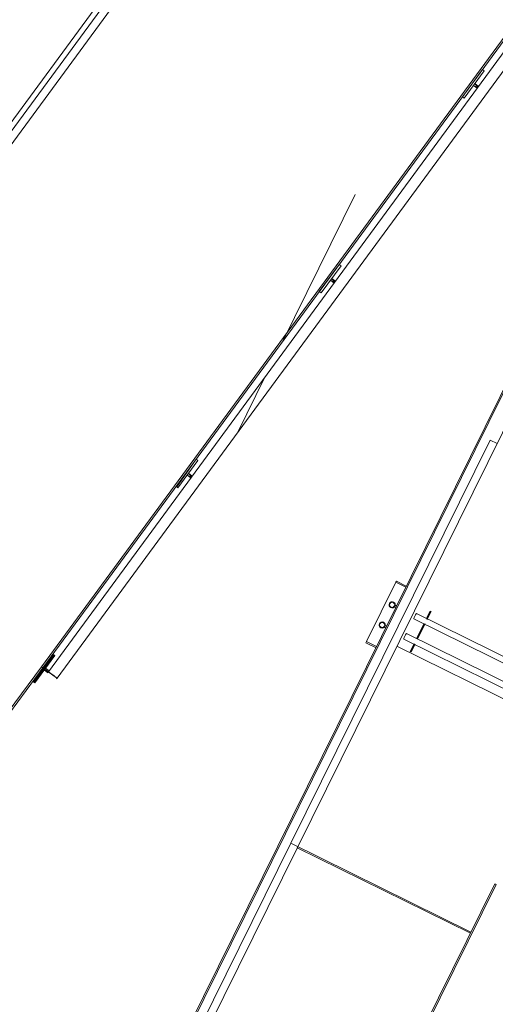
# Model space of a CAD drawing. Header units: metres. Extents: x 135583 to 135939, y 457896 to 458258.
# Tile 338 of 599: x 135800.24 to 135802.36, y 457924.04 to 457928.42. Entities that reach past the tile are written whole.
import ezdxf

# ---------------------------------------------------------------- set-up
doc = ezdxf.new("R2010")
doc.units = ezdxf.units.M
doc.linetypes.add('Hidden', pattern=[4, 2, -2])
doc.layers.add('NIEUWE INSTALLATIE', color=250, linetype='Continuous', lineweight=0)

msp = doc.modelspace()

# ---------------------------------------------------------------- linework, layer by layer
at = {"layer": 'NIEUWE INSTALLATIE', "linetype": 'Hidden'}
for p, q in [((135803.5061, 457931.2295), (135801.4097, 457926.9884)), ((135803.5061, 457931.2295), (135801.4097, 457926.9884)), ((135799.8769, 457927.52), (135800.8244, 457928.8097)), ((135799.8769, 457927.52), (135800.8244, 457928.8097)), ((135799.8964, 457927.5061), (135800.8438, 457928.7955)), ((135801.3329, 457926.8332), (135801.2097, 457926.5839)), ((135801.3329, 457926.8332), (135801.2097, 457926.5839))]:
    msp.add_line(p, q, dxfattribs=at)
at = {"layer": 'NIEUWE INSTALLATIE'}
for p, q in [((135802.8843, 457929.009), (135800.3384, 457925.5437)), ((135800.3448, 457925.539), (135802.8907, 457929.0043)), ((135802.9149, 457928.9865), (135800.369, 457925.5212)), ((135800.408, 457925.4926), (135802.9539, 457928.9579)), ((135799.9039, 457927.4572), (135800.8927, 457928.803)), ((135802.2987, 457928.1984), (135802.2099, 457928.0775)), ((135802.2179, 457928.0716), (135802.3067, 457928.1925)), ((135802.3067, 457928.1925), (135802.2179, 457928.0716)), ((135802.3067, 457928.1925), (135802.2987, 457928.1984)), ((135802.2987, 457928.1984), (135802.3067, 457928.1925)), ((135802.2653, 457928.1361), (135802.2594, 457928.128)), ((135802.2594, 457928.128), (135802.2653, 457928.1361)), ((135802.2594, 457928.128), (135802.2739, 457928.1221)), ((135802.2759, 457928.1159), (135802.2594, 457928.128)), ((135802.2784, 457928.1202), (135802.2653, 457928.1361)), ((135802.2653, 457928.1361), (135802.2818, 457928.1239)), ((135802.2739, 457928.1221), (135802.2784, 457928.1202)), ((135802.2099, 457928.0775), (135802.2179, 457928.0716)), ((135802.2179, 457928.0716), (135802.2099, 457928.0775)), ((135801.6622, 457927.3321), (135801.5734, 457927.2112)), ((135801.6703, 457927.3262), (135801.6622, 457927.3321)), ((135801.6622, 457927.3321), (135801.6703, 457927.3262)), ((135801.5814, 457927.2053), (135801.6703, 457927.3262)), ((135801.6703, 457927.3262), (135801.5814, 457927.2053)), ((135801.6288, 457927.2697), (135801.6229, 457927.2617)), ((135801.6229, 457927.2617), (135801.6288, 457927.2697)), ((135801.6229, 457927.2617), (135801.6374, 457927.2557)), ((135801.6394, 457927.2495), (135801.6229, 457927.2617)), ((135801.642, 457927.2539), (135801.6288, 457927.2697)), ((135801.6288, 457927.2697), (135801.6454, 457927.2576)), ((135801.6374, 457927.2557), (135801.642, 457927.2539)), ((135801.5734, 457927.2112), (135801.5814, 457927.2053)), ((135801.5814, 457927.2053), (135801.5734, 457927.2112)), ((135802.4429, 457926.8765), (135799.7841, 457921.4978)), ((135799.7895, 457921.4951), (135802.4483, 457926.8738)), ((135799.8558, 457921.4623), (135802.5146, 457926.841)), ((135801.447, 457924.7585), (135802.3333, 457926.5514)), ((135802.3333, 457926.5514), (135802.3649, 457926.5358)), ((135801.0257, 457926.4658), (135800.9396, 457926.3429)), ((135800.945, 457926.3389), (135801.0338, 457926.4598)), ((135801.0338, 457926.4598), (135800.945, 457926.3389)), ((135801.0338, 457926.4598), (135801.0257, 457926.4658)), ((135801.0257, 457926.4658), (135801.0338, 457926.4598)), ((135800.9923, 457926.4034), (135800.9864, 457926.3954)), ((135800.9864, 457926.3954), (135800.9923, 457926.4034)), ((135800.9864, 457926.3954), (135801.001, 457926.3894)), ((135801.003, 457926.3832), (135800.9864, 457926.3954)), ((135801.0055, 457926.3875), (135800.9923, 457926.4034)), ((135800.9923, 457926.4034), (135801.0089, 457926.3913)), ((135801.001, 457926.3894), (135801.0055, 457926.3875)), ((135800.945, 457926.3389), (135800.9369, 457926.3449)), ((135800.9396, 457926.3429), (135800.945, 457926.3389)), ((135801.7835, 457925.6553), (135801.9138, 457925.9188)), ((135801.9138, 457925.9188), (135801.9589, 457925.8965)), ((135801.9164, 457925.9242), (135801.9607, 457925.9023)), ((135801.9075, 457925.8081), (135801.9137, 457925.8051)), ((135801.9115, 457925.8162), (135801.908, 457925.809)), ((135801.9141, 457925.806), (135801.908, 457925.809)), ((135801.9115, 457925.8162), (135801.9177, 457925.8131)), ((135801.9119, 457925.8171), (135801.9181, 457925.814)), ((135801.9935, 457925.7562), (135802.71, 457925.402)), ((135802.722, 457925.4261), (135802.0054, 457925.7803)), ((135802.0664, 457925.7909), (135802.0505, 457925.7587)), ((135802.0505, 457925.7587), (135802.0532, 457925.7573)), ((135802.0512, 457925.7554), (135802.0683, 457925.79)), ((135802.0532, 457925.7573), (135802.0691, 457925.7896)), ((135802.071, 457925.7887), (135802.0539, 457925.7541)), ((135802.0664, 457925.7909), (135802.0691, 457925.7896)), ((135802.0691, 457925.7896), (135802.071, 457925.7887)), ((135801.8632, 457925.7185), (135801.8694, 457925.7154)), ((135801.8672, 457925.7265), (135801.8636, 457925.7194)), ((135801.8698, 457925.7163), (135801.8636, 457925.7194)), ((135801.8672, 457925.7265), (135801.8734, 457925.7235)), ((135801.8676, 457925.7274), (135801.8738, 457925.7244)), ((135802.0381, 457925.7336), (135802.0062, 457925.669)), ((135802.0088, 457925.6677), (135802.0407, 457925.7322)), ((135802.0438, 457925.7336), (135802.011, 457925.6672)), ((135802.0381, 457925.7336), (135802.0407, 457925.7322)), ((135801.9492, 457925.6665), (135802.6657, 457925.3123)), ((135802.6776, 457925.3365), (135801.9611, 457925.6907)), ((135802.0062, 457925.669), (135802.0088, 457925.6677)), ((135801.7808, 457925.6499), (135801.7835, 457925.6553)), ((135801.7808, 457925.6499), (135801.826, 457925.6275)), ((135801.7835, 457925.6553), (135801.8287, 457925.6329)), ((135801.9186, 457925.6353), (135802.6941, 457925.252)), ((135801.9937, 457925.6439), (135801.9778, 457925.6116)), ((135801.9797, 457925.6107), (135801.9968, 457925.6452)), ((135801.9805, 457925.6103), (135801.9964, 457925.6426)), ((135801.9995, 457925.6439), (135801.9824, 457925.6094)), ((135801.9937, 457925.6439), (135801.9964, 457925.6426)), ((135800.3885, 457925.5984), (135800.3047, 457925.4754)), ((135800.3085, 457925.4726), (135800.3935, 457925.5963)), ((135800.3973, 457925.5935), (135800.3085, 457925.4726)), ((135800.3935, 457925.5963), (135800.3885, 457925.5984)), ((135800.3892, 457925.5994), (135800.3973, 457925.5935)), ((135801.9805, 457925.6103), (135801.9778, 457925.6116)), ((135801.9824, 457925.6094), (135801.9805, 457925.6103)), ((135800.3384, 457925.5437), (135800.1904, 457925.3422)), ((135800.1904, 457925.3422), (135800.3384, 457925.5437)), ((135800.1968, 457925.3375), (135800.3448, 457925.539)), ((135800.3448, 457925.539), (135800.1968, 457925.3375)), ((135800.3448, 457925.539), (135800.3384, 457925.5437)), ((135800.3448, 457925.539), (135800.3384, 457925.5437)), ((135800.3384, 457925.5437), (135800.3448, 457925.539)), ((135800.3499, 457925.529), (135800.3559, 457925.5371)), ((135800.3529, 457925.5331), (135800.3499, 457925.529)), ((135800.369, 457925.5212), (135800.3529, 457925.5331)), ((135800.3559, 457925.5371), (135800.3724, 457925.5249)), ((135800.3499, 457925.529), (135800.3654, 457925.5227)), ((135800.3665, 457925.5169), (135800.3499, 457925.529)), ((135800.3654, 457925.5227), (135800.369, 457925.5212)), ((135800.3747, 457925.5171), (135800.3717, 457925.5193)), ((135800.3834, 457925.5107), (135800.3788, 457925.5141)), ((135800.3085, 457925.4726), (135800.3004, 457925.4785)), ((135800.3047, 457925.4754), (135800.3085, 457925.4726)), ((135800.7114, 457923.2704), (135801.447, 457924.7585)), ((135802.248, 457924.3626), (135801.447, 457924.7585)), ((135801.447, 457924.7585), (135802.248, 457924.3626)), ((135801.4755, 457924.7389), (135802.2458, 457924.3581)), ((135802.3541, 457924.5778), (135801.6894, 457923.2331)), ((135801.6948, 457923.2305), (135802.3595, 457924.5752))]:
    msp.add_line(p, q, dxfattribs=at)
msp.add_arc((135801.8977, 457925.8186), 0.013, 153.696, 243.696, dxfattribs=at)
for centre, major_axis, ratio, start_param, end_param in [((135801.9138, 457925.9188), (0.00266, 0.00538), 0.000001, 0, 1.570797), ((135801.8977, 457925.8186), (-0.00958, 0.00944), 1, 0.319075, 1.889871), ((135801.8977, 457925.8186), (-0.0027, 0.0111), 1, 5.585041, 8.726633), ((135801.8977, 457925.8186), (-0.0115, 0.007), 1, 4.79963, 6.370426), ((135801.8977, 457925.8186), (-0.0031, 0.0126), 1, 5.585054, 7.15585), ((135801.8977, 457925.8186), (-0.0109, -0.0079), 1, 0.47994, 2.050736), ((135801.8977, 457925.8186), (0.0068, 0.0111), 1, 3.228872, 4.799668), ((135801.8977, 457925.8186), (-0.0111, -0.0027), 1, 0.872639, 4.014232), ((135801.8977, 457925.8186), (0.002, 0.0128), 1, 4.406956, 5.977753), ((135801.8977, 457925.8186), (0.007, 0.0115), 1, 4.79963, 6.370426), ((135801.908, 457925.809), (0.000443, 0.000896), 0.000001, 1.570797, 3.141593), ((135801.908, 457925.809), (0.000443, 0.000896), 0.000001, 1.570796, 3.141592), ((135801.9115, 457925.8162), (0.000443, 0.000896), 0.000001, 4.712389, 6.283186), ((135801.9115, 457925.8162), (0.000443, 0.000896), 0.000001, 4.712389, 6.283185), ((135801.9995, 457925.7682), (0.006, 0.0121), 0.042553, 0, 3.141593), ((135801.8534, 457925.7289), (-0.0115, 0.007), 1, 0.087292, 1.658088), ((135801.8534, 457925.7289), (-0.0105, -0.0077), 1, 5.192342, 6.763138), ((135801.8534, 457925.7289), (0.0051, 0.0125), 1, 6.209587, 7.780383), ((135801.8534, 457925.7289), (0.004, 0.0124), 1, 6.138623, 7.709419), ((135801.8534, 457925.7289), (0.00595, 0.00978), 1, 0.087275, 3.228868), ((135801.8534, 457925.7289), (-0.0125, 0.0051), 1, 1.497188, 3.067984), ((135801.8534, 457925.7289), (-0.0105, -0.0077), 1, 0.479991, 2.050788), ((135801.8534, 457925.7289), (-0.00978, 0.00595), 1, 1.658063, 4.799655), ((135801.8534, 457925.7289), (-0.0031, 0.0126), 1, 4.014257, 5.585054), ((135801.8534, 457925.7289), (-0.0109, -0.0079), 1, 2.050762, 3.621558), ((135801.8636, 457925.7194), (0.000443, 0.000896), 0.000001, 1.570797, 3.141593), ((135801.8636, 457925.7194), (0.000443, 0.000896), 0.000001, 3.141593, 4.712389), ((135801.8672, 457925.7265), (0.000443, 0.000896), 0.000001, 4.712389, 6.283186), ((135801.8672, 457925.7265), (0.000443, 0.000896), 0.000001, 0.000001, 1.570797), ((135801.9552, 457925.6786), (0.006, 0.0121), 0.042553, 0, 3.141593), ((135802.0026, 457925.6551), (0.0062, 0.0126), 0.042553, 6.195944, 6.283185), ((135800.3885, 457925.5069), (-0.0195, 0.0143), 0.000001, 5.628687, 6.544985), ((135800.3885, 457925.5069), (-0.0195, 0.0143), 0.000001, 5.240027, 7.596222), ((135800.3885, 457925.5069), (-0.0195, 0.0143), 0.000001, 3.926991, 4.965651), ((135802.3595, 457924.5752), (-0.00538, 0.00266), 0.000001, 0, 1.570796)]:
    msp.add_ellipse(centre, major_axis=major_axis, ratio=ratio, start_param=start_param, end_param=end_param, dxfattribs=at)
at = {"layer": 'NIEUWE INSTALLATIE', "extrusion": (0, 0, -1)}
for major_axis, ratio, start_param, end_param in [((0.0163, -0.0178), 1, 2.737991, 2.872999), ((0.0195, -0.0143), 0.000001, 0, 3.926991), ((0.0195, -0.0143), 0.000001, 0, 5.063268), ((0.0195, -0.0143), 0.000001, 5.067619, 5.327869), ((0.0195, -0.0143), 0.000001, 5.331155, 5.497787), ((-0.0195, 0.0143), 0.000001, 2.490222, 2.617994)]:
    msp.add_ellipse((135800.3885, 457925.5069), major_axis=major_axis, ratio=ratio, start_param=start_param, end_param=end_param, dxfattribs=at)
at = {"layer": 'NIEUWE INSTALLATIE'}
for points in [[(135800.3669, 457925.5177), (135800.3675, 457925.519), (135800.3682, 457925.5201), (135800.369, 457925.5212)], [(135800.4079, 457925.4926), (135800.4071, 457925.4915), (135800.4062, 457925.4905), (135800.4053, 457925.4896)]]:
    msp.add_open_spline(points, degree=3, dxfattribs=at)

doc.saveas('drawing.dxf')
